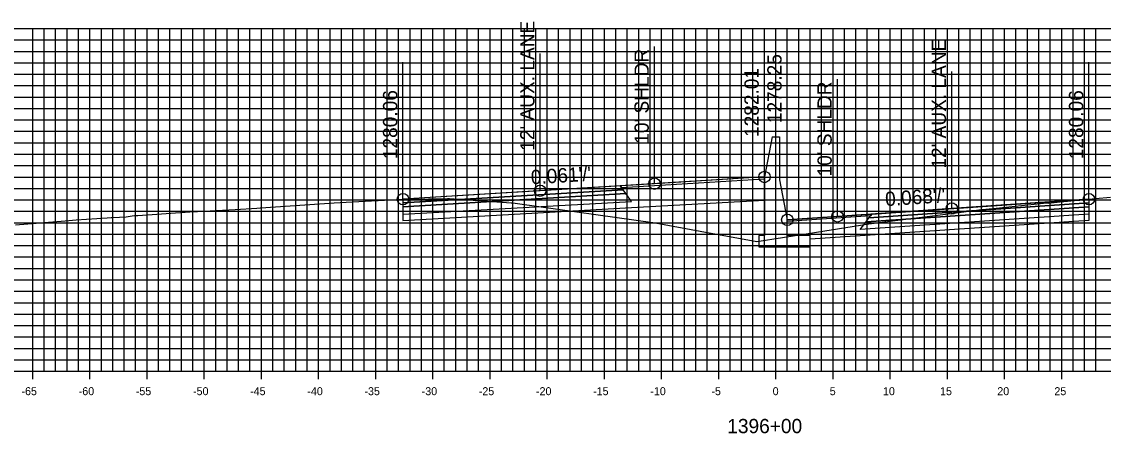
# Model space of a CAD drawing. Extents: x 674939 to 678919, y 750652 to 765176.
# Drawn here: x 678672.6 to 678767.2, y 756102.1 to 756138.2 of the extents above; entities that cross this region are included whole.
import ezdxf

# ---------------------------------------------------------------- set-up
doc = ezdxf.new("R2010")
doc.units = 0
for name, color, linetype in [('R_Alt Surface', 7, 'Continuous'), ('R_Axis', 7, 'Continuous'), ('R_Axis Annot', 7, 'Continuous'), ('R_Exist Surface', 7, 'Continuous'), ('R_Fin Surface', 7, 'Continuous'), ('R_Grid', 7, 'Continuous'), ('R_No Plot', 7, 'Continuous'), ('R_Proposed Road', 7, 'Continuous'), ('R_Xsect Elev', 7, 'Continuous'), ('R_Xsect Slope', 7, 'Continuous')]:
    doc.layers.add(name, color=color, linetype=linetype)

msp = doc.modelspace()

# ---------------------------------------------------------------- linework, layer by layer
at = {"layer": 'R_Alt Surface'}
for points in [[(678705.918, 756122.285), (678705.918, 756121.955), (678725.418, 756123.101), (678725.168, 756123.441)], [(678705.918, 756121.955), (678705.918, 756121.295), (678725.918, 756122.421), (678725.418, 756123.101)], [(678765.918, 756121.947), (678765.918, 756121.287), (678745.918, 756119.949), (678746.418, 756120.629)], [(678765.918, 756122.277), (678765.918, 756121.947), (678746.418, 756120.629), (678746.668, 756120.969)]]:
    msp.add_lwpolyline(points, close=True, dxfattribs=at)
for points in [[(678705.918, 756121.295), (678705.918, 756120.755), (678725.918, 756121.881)], [(678725.918, 756121.881), (678737.533, 756122.536)], [(678765.918, 756121.287), (678765.92, 756120.747), (678745.918, 756119.409)], [(678745.918, 756119.409), (678741.533, 756119.115)]]:
    msp.add_lwpolyline(points, dxfattribs=at)
at = {"layer": 'R_Axis'}
for p, q in [((678638.533, 756107.551), (678838.533, 756107.551)), ((678673.533, 756106.851), (678673.533, 756108.251)), ((678678.533, 756106.851), (678678.533, 756108.251)), ((678683.533, 756106.851), (678683.533, 756108.251)), ((678688.533, 756106.851), (678688.533, 756108.251)), ((678693.533, 756106.851), (678693.533, 756108.251)), ((678698.533, 756106.851), (678698.533, 756108.251)), ((678703.533, 756106.851), (678703.533, 756108.251)), ((678708.533, 756106.851), (678708.533, 756108.251)), ((678713.533, 756106.851), (678713.533, 756108.251)), ((678718.533, 756106.851), (678718.533, 756108.251)), ((678723.533, 756106.851), (678723.533, 756108.251)), ((678728.533, 756106.851), (678728.533, 756108.251)), ((678733.533, 756106.851), (678733.533, 756108.251)), ((678738.533, 756106.851), (678738.533, 756108.251)), ((678743.533, 756106.851), (678743.533, 756108.251)), ((678748.533, 756106.851), (678748.533, 756108.251)), ((678753.533, 756106.851), (678753.533, 756108.251)), ((678758.533, 756106.851), (678758.533, 756108.251)), ((678763.533, 756106.851), (678763.533, 756108.251))]:
    msp.add_line(p, q, dxfattribs=at)
at = {"layer": 'R_Exist Surface'}
msp.add_lwpolyline([(678672.014, 756120.362), (678676.357, 756120.719), (678677.343, 756120.795), (678680.028, 756120.987), (678680.379, 756121.011), (678680.538, 756121.015), (678681.716, 756121.066), (678682.223, 756121.15), (678682.426, 756121.17), (678682.649, 756121.185), (678682.728, 756121.193), (678687.259, 756121.49), (678687.95, 756121.538), (678690.685, 756121.683), (678691.238, 756121.714), (678693.123, 756121.823), (678693.436, 756121.843), (678693.493, 756121.845), (678699.898, 756122.281), (678700.937, 756122.35), (678705.411, 756122.588), (678705.915, 756122.615), (678705.918, 756122.615), (678705.982, 756122.618), (678707.56, 756122.616), (678707.804, 756122.617), (678708.155, 756122.643), (678708.228, 756122.647), (678709.811, 756122.669), (678709.979, 756122.671), (678715.383, 756122.298), (678715.532, 756122.288), (678715.94, 756122.23), (678727.962, 756120.543), (678731.919, 756119.82), (678736.866, 756118.903), (678741.371, 756119.608), (678746.661, 756120.45), (678754.538, 756121.446), (678756.294, 756121.664), (678757.799, 756121.835), (678762.242, 756122.296), (678762.362, 756122.259), (678763.402, 756122.364), (678764.962, 756122.515), (678765.122, 756122.522), (678765.282, 756122.544), (678765.763, 756122.591), (678765.902, 756122.606), (678765.918, 756122.607), (678766.495, 756122.669), (678767.804, 756122.783)], dxfattribs=at)
at = {"layer": 'R_Fin Surface'}
for points in [[(678737.533, 756124.556), (678727.918, 756123.966), (678717.918, 756123.352), (678705.918, 756122.615)], [(678765.918, 756122.607), (678753.918, 756121.787), (678743.918, 756121.104), (678739.533, 756120.804)]]:
    msp.add_lwpolyline(points, dxfattribs=at)
for points in [[(678725.036, 756123.621), (678737.533, 756124.396), (678737.533, 756124.556), (678724.918, 756123.781)], [(678705.918, 756122.615), (678705.918, 756122.285), (678725.168, 756123.441), (678724.918, 756123.781)], [(678765.918, 756122.607), (678765.918, 756122.277), (678746.668, 756120.969), (678746.918, 756121.309)], [(678746.8, 756121.149), (678739.533, 756120.644), (678739.533, 756120.804), (678746.918, 756121.309)]]:
    msp.add_lwpolyline(points, close=True, dxfattribs=at)
at = {"layer": 'R_Grid'}
for p, q in [((678638.533, 756137.551), (678838.533, 756137.551)), ((678673.533, 756107.551), (678673.533, 756137.551)), ((678674.533, 756107.551), (678674.533, 756137.551)), ((678675.533, 756107.551), (678675.533, 756137.551)), ((678676.533, 756107.551), (678676.533, 756137.551)), ((678677.533, 756107.551), (678677.533, 756137.551)), ((678678.533, 756107.551), (678678.533, 756137.551)), ((678679.533, 756107.551), (678679.533, 756137.551)), ((678680.533, 756107.551), (678680.533, 756137.551)), ((678681.533, 756107.551), (678681.533, 756137.551)), ((678682.533, 756107.551), (678682.533, 756137.551)), ((678683.533, 756107.551), (678683.533, 756137.551)), ((678684.533, 756107.551), (678684.533, 756137.551)), ((678685.533, 756107.551), (678685.533, 756137.551)), ((678686.533, 756107.551), (678686.533, 756137.551)), ((678687.533, 756107.551), (678687.533, 756137.551)), ((678688.533, 756107.551), (678688.533, 756137.551)), ((678689.533, 756107.551), (678689.533, 756137.551)), ((678690.533, 756107.551), (678690.533, 756137.551)), ((678691.533, 756107.551), (678691.533, 756137.551)), ((678692.533, 756107.551), (678692.533, 756137.551)), ((678693.533, 756107.551), (678693.533, 756137.551)), ((678694.533, 756107.551), (678694.533, 756137.551)), ((678695.533, 756107.551), (678695.533, 756137.551)), ((678696.533, 756107.551), (678696.533, 756137.551)), ((678697.533, 756107.551), (678697.533, 756137.551)), ((678698.533, 756107.551), (678698.533, 756137.551)), ((678699.533, 756107.551), (678699.533, 756137.551)), ((678700.533, 756107.551), (678700.533, 756137.551)), ((678701.533, 756107.551), (678701.533, 756137.551)), ((678702.533, 756107.551), (678702.533, 756137.551)), ((678703.533, 756107.551), (678703.533, 756137.551)), ((678704.533, 756107.551), (678704.533, 756137.551)), ((678705.533, 756107.551), (678705.533, 756137.551)), ((678706.533, 756107.551), (678706.533, 756137.551)), ((678707.533, 756107.551), (678707.533, 756137.551)), ((678708.533, 756107.551), (678708.533, 756137.551)), ((678709.533, 756107.551), (678709.533, 756137.551)), ((678710.533, 756107.551), (678710.533, 756137.551)), ((678711.533, 756107.551), (678711.533, 756137.551)), ((678712.533, 756107.551), (678712.533, 756137.551)), ((678713.533, 756107.551), (678713.533, 756137.551)), ((678714.533, 756107.551), (678714.533, 756137.551)), ((678715.533, 756107.551), (678715.533, 756137.551)), ((678716.533, 756107.551), (678716.533, 756137.551)), ((678717.533, 756107.551), (678717.533, 756137.551)), ((678718.533, 756107.551), (678718.533, 756137.551)), ((678719.533, 756107.551), (678719.533, 756137.551)), ((678720.533, 756107.551), (678720.533, 756137.551)), ((678721.533, 756107.551), (678721.533, 756137.551)), ((678722.533, 756107.551), (678722.533, 756137.551)), ((678723.533, 756107.551), (678723.533, 756137.551)), ((678724.533, 756107.551), (678724.533, 756137.551)), ((678725.533, 756107.551), (678725.533, 756137.551)), ((678726.533, 756107.551), (678726.533, 756137.551)), ((678727.533, 756107.551), (678727.533, 756137.551)), ((678728.533, 756107.551), (678728.533, 756137.551)), ((678729.533, 756107.551), (678729.533, 756137.551)), ((678730.533, 756107.551), (678730.533, 756137.551)), ((678731.533, 756107.551), (678731.533, 756137.551)), ((678732.533, 756107.551), (678732.533, 756137.551)), ((678733.533, 756107.551), (678733.533, 756137.551)), ((678734.533, 756107.551), (678734.533, 756137.551)), ((678735.533, 756107.551), (678735.533, 756137.551)), ((678736.533, 756107.551), (678736.533, 756137.551)), ((678737.533, 756107.551), (678737.533, 756137.551)), ((678738.533, 756107.551), (678738.533, 756137.551)), ((678739.533, 756107.551), (678739.533, 756137.551)), ((678740.533, 756107.551), (678740.533, 756137.551)), ((678741.533, 756107.551), (678741.533, 756137.551)), ((678742.533, 756107.551), (678742.533, 756137.551)), ((678743.533, 756107.551), (678743.533, 756137.551)), ((678744.533, 756107.551), (678744.533, 756137.551)), ((678745.533, 756107.551), (678745.533, 756137.551)), ((678746.533, 756107.551), (678746.533, 756137.551)), ((678747.533, 756107.551), (678747.533, 756137.551)), ((678748.533, 756107.551), (678748.533, 756137.551)), ((678749.533, 756107.551), (678749.533, 756137.551)), ((678750.533, 756107.551), (678750.533, 756137.551)), ((678751.533, 756107.551), (678751.533, 756137.551)), ((678752.533, 756107.551), (678752.533, 756137.551)), ((678753.533, 756107.551), (678753.533, 756137.551)), ((678754.533, 756107.551), (678754.533, 756137.551)), ((678755.533, 756107.551), (678755.533, 756137.551)), ((678756.533, 756107.551), (678756.533, 756137.551)), ((678757.533, 756107.551), (678757.533, 756137.551)), ((678758.533, 756107.551), (678758.533, 756137.551)), ((678759.533, 756107.551), (678759.533, 756137.551)), ((678760.533, 756107.551), (678760.533, 756137.551)), ((678761.533, 756107.551), (678761.533, 756137.551)), ((678762.533, 756107.551), (678762.533, 756137.551)), ((678763.533, 756107.551), (678763.533, 756137.551)), ((678764.533, 756107.551), (678764.533, 756137.551)), ((678765.533, 756107.551), (678765.533, 756137.551)), ((678766.533, 756107.551), (678766.533, 756137.551)), ((678638.533, 756136.551), (678838.533, 756136.551)), ((678638.533, 756135.551), (678838.533, 756135.551)), ((678638.533, 756134.551), (678838.533, 756134.551)), ((678638.533, 756133.551), (678838.533, 756133.551)), ((678638.533, 756132.551), (678838.533, 756132.551)), ((678638.533, 756131.551), (678838.533, 756131.551)), ((678638.533, 756130.551), (678838.533, 756130.551)), ((678638.533, 756129.551), (678838.533, 756129.551)), ((678638.533, 756128.551), (678838.533, 756128.551)), ((678638.533, 756127.551), (678838.533, 756127.551)), ((678638.533, 756126.551), (678838.533, 756126.551)), ((678638.533, 756125.551), (678838.533, 756125.551)), ((678638.533, 756124.551), (678838.533, 756124.551)), ((678638.533, 756123.551), (678838.533, 756123.551)), ((678638.533, 756122.551), (678838.533, 756122.551)), ((678638.533, 756121.551), (678838.533, 756121.551)), ((678638.533, 756120.551), (678838.533, 756120.551)), ((678638.533, 756119.551), (678838.533, 756119.551)), ((678638.533, 756118.551), (678838.533, 756118.551)), ((678638.533, 756117.551), (678838.533, 756117.551)), ((678638.533, 756116.551), (678838.533, 756116.551)), ((678638.533, 756115.551), (678838.533, 756115.551)), ((678638.533, 756114.551), (678838.533, 756114.551)), ((678638.533, 756113.551), (678838.533, 756113.551)), ((678638.533, 756112.551), (678838.533, 756112.551)), ((678638.533, 756111.551), (678838.533, 756111.551)), ((678638.533, 756110.551), (678838.533, 756110.551)), ((678638.533, 756109.551), (678838.533, 756109.551)), ((678638.533, 756108.551), (678838.533, 756108.551)), ((678638.533, 756107.551), (678838.533, 756107.551))]:
    msp.add_line(p, q, dxfattribs=at)
at = {"layer": 'R_No Plot'}
for centre in [(678737.533, 756124.556), (678717.918, 756123.352), (678727.918, 756123.966), (678705.918, 756122.615), (678765.918, 756122.607), (678753.918, 756121.787), (678739.533, 756120.804), (678743.918, 756121.104)]:
    msp.add_circle(centre, 0.5, dxfattribs=at)
at = {"layer": 'R_Proposed Road'}
for points in [[(678738.203, 756128.056), (678737.533, 756124.556)], [(678738.203, 756128.056), (678738.203, 756128.056)], [(678738.203, 756128.056), (678738.863, 756128.056)], [(678738.863, 756128.056), (678738.863, 756124.304)], [(678737.533, 756124.556), (678737.533, 756119.429), (678737.033, 756119.429), (678737.033, 756118.429), (678741.533, 756118.429), (678741.533, 756119.429), (678739.533, 756119.429), (678739.533, 756120.804)], [(678738.863, 756124.304), (678739.533, 756120.804)]]:
    msp.add_lwpolyline(points, dxfattribs=at)
at = {"layer": 'R_Xsect Elev'}
for p, q in [((678727.918, 756123.966), (678727.918, 756135.966)), ((678737.533, 756124.556), (678737.533, 756136.556)), ((678717.918, 756123.352), (678717.918, 756135.352)), ((678705.918, 756122.615), (678705.918, 756134.615)), ((678765.918, 756122.607), (678765.918, 756134.607)), ((678743.918, 756121.104), (678743.918, 756133.104)), ((678753.918, 756121.787), (678753.918, 756133.787)), ((678739.533, 756120.804), (678739.533, 756132.804))]:
    msp.add_line(p, q, dxfattribs=at)

# ---------------------------------------------------------------- texts
at = {"layer": 'R_Axis Annot'}
for s, height, p in [('-65', 0.7, (678672.546, 756105.451)), ('-60', 0.7, (678677.552, 756105.451)), ('-55', 0.7, (678682.546, 756105.451)), ('-50', 0.7, (678687.552, 756105.451)), ('-45', 0.7, (678692.546, 756105.451)), ('-40', 0.7, (678697.552, 756105.451)), ('-35', 0.7, (678702.546, 756105.451)), ('-30', 0.7, (678707.552, 756105.451)), ('-25', 0.7, (678712.546, 756105.451)), ('-20', 0.7, (678717.552, 756105.451)), ('-15', 0.7, (678722.546, 756105.451)), ('-10', 0.7, (678727.552, 756105.451)), ('-5', 0.7, (678732.896, 756105.451)), ('0', 0.7, (678738.252, 756105.451)), ('5', 0.7, (678743.246, 756105.451)), ('10', 0.7, (678747.902, 756105.451)), ('15', 0.7, (678752.896, 756105.451)), ('20', 0.7, (678757.902, 756105.451)), ('25', 0.7, (678762.896, 756105.451)), ('1396+00', 1.25, (678734.282, 756102.126))]:
    msp.add_text(s, height=height, dxfattribs=at).set_placement(p)
at = {"layer": 'R_Xsect Elev'}
for s, p in [("12' AUX. LANE", (678717.418, 756126.852)), ("12' AUX. LANE", (678753.418, 756125.287)), ("10' SHLDR", (678727.418, 756127.466)), ('1278.25', (678739.033, 756129.27)), ('1282.01', (678737.033, 756128.056)), ("10' SHLDR", (678743.418, 756124.604)), ('1280.06', (678705.418, 756126.115)), ('1280.06', (678765.418, 756126.107))]:
    msp.add_text(s, height=1.25, rotation=90, dxfattribs=at).set_placement(p)
at = {"layer": 'R_Xsect Slope'}
for s, rotation, p in [("0.061'/'", 3.51456, (678717.135, 756123.905)), ("0.068'/'", 3.90913, (678748.133, 756121.993))]:
    msp.add_text(s, height=1.25, rotation=rotation, dxfattribs=at).set_placement(p)

doc.saveas('drawing.dxf')
